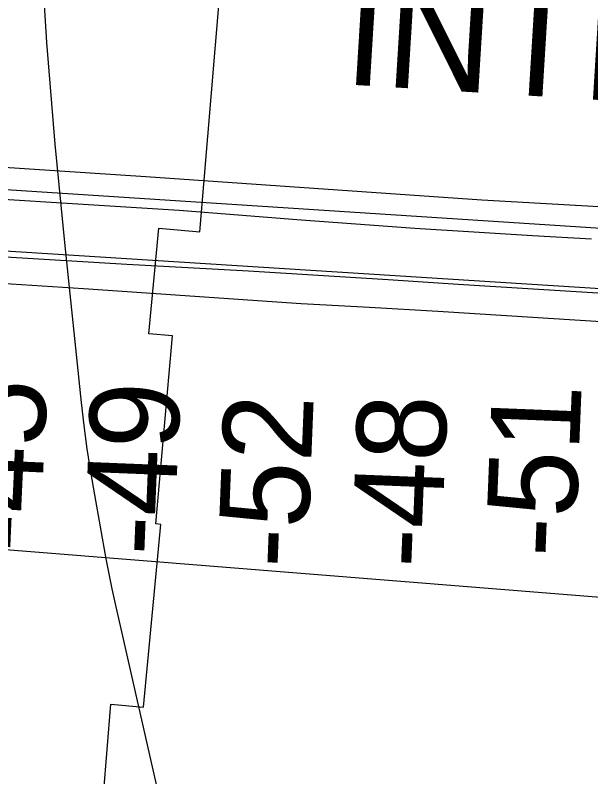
# Model space of a CAD drawing. Extents: x 3297716 to 3335574, y 688621 to 713991.
# Drawn here: x 3322902 to 3323333, y 705004 to 705574 of the extents above; entities that cross this region are included whole.
import ezdxf

# ---------------------------------------------------------------- set-up
doc = ezdxf.new("R2010")
doc.units = 0
for name, color, linetype in [('V-BRDG-IDEN', 7, 'Continuous'), ('V-BRDG-OTLN', 7, 'Continuous'), ('V-RIVR-RANG', 7, 'Continuous'), ('V-ROAD-CNTR', 7, 'Continuous'), ('V-RRAP-RVMT', 7, 'Continuous'), ('V-TOPO-MAJR', 7, 'Continuous'), ('V-UTIL-LINE', 7, 'Continuous')]:
    doc.layers.add(name, color=color, linetype=linetype)

msp = doc.modelspace()

# ---------------------------------------------------------------- linework, layer by layer
at = {"layer": 'V-BRDG-OTLN'}
for points in [[(3322022.23, 705491.81), (3322122.69, 705486.08), (3322223.16, 705480.19), (3322323.62, 705474.17), (3322372.49, 705471.34), (3322421.34, 705468.3), (3322470.17, 705465.06), (3322518.99, 705461.6), (3322567.8, 705457.94), (3322616.58, 705454.08), (3322665.35, 705450), (3322737.25, 705445.64), (3322809.17, 705441.25), (3322881.08, 705436.83), (3322952.99, 705432.37), (3323024.91, 705427.89), (3323068.95, 705424.28), (3323113.01, 705420.84), (3323157.08, 705417.58), (3323201.16, 705414.49), (3323245.26, 705411.58), (3323289.37, 705408.84), (3323333.49, 705406.28)], [(3323372.24, 705342.18), (3323321.02, 705345.6), (3323269.79, 705348.86), (3323218.54, 705351.95), (3323167.29, 705354.88), (3323116.03, 705357.65), (3323061.8, 705361.54), (3323007.55, 705365.29), (3322953.3, 705368.9), (3322899.05, 705372.35), (3322844.79, 705375.67), (3322790.52, 705378.83), (3322736.25, 705381.85), (3322705.9, 705383.45), (3322712.02, 705472.09), (3322999.83, 705453.02), (3323251.27, 705435.67), (3323527.83, 705419.77)], [(3322052.91, 705448.24), (3322123.26, 705443.97), (3322193.61, 705439.86), (3322300.87, 705433.23), (3322408.11, 705426.4), (3322515.35, 705419.37), (3322622.58, 705412.13), (3322667.93, 705408.61), (3322713.29, 705405.22), (3322758.66, 705401.95), (3322804.06, 705398.8), (3322849.46, 705395.78), (3322894.88, 705392.88), (3322940.31, 705390.11), (3322985.75, 705387.46), (3323031.21, 705384.94), (3323076.66, 705382.54), (3323128.96, 705379.2), (3323181.25, 705375.86), (3323233.55, 705372.54), (3323285.85, 705369.22), (3323338.15, 705365.92)]]:
    msp.add_lwpolyline(points, dxfattribs=at)
at = {"layer": 'V-ROAD-CNTR'}
for points in [[(3322115.81, 705493.88), (3325973.98, 705243.12), (3326780.38, 705207.88), (3327424.02, 705214.39), (3328124.59, 705236.74), (3328557.68, 705273.44), (3328735.24, 705298.69), (3328852.74, 705321.92), (3328958.57, 705350.2), (3329047.38, 705378.67)], [(3322125.75, 705446.02), (3325883.02, 705208.36), (3326610.25, 705173.62), (3326928.09, 705167.15), (3327579.17, 705181.01), (3328294.95, 705204.66)]]:
    msp.add_lwpolyline(points, dxfattribs=at)
at = {"layer": 'V-RRAP-RVMT'}
for p, q in [((3323040.21, 705411.59), (3323059.75, 705644.34)), ((3323002.21, 705335.23), (3323009.52, 705414.33)), ((3323009.52, 705414.33), (3323040.21, 705411.59)), ((3323019.78, 705333.69), (3323002.21, 705335.23)), ((3323007.39, 705193.07), (3323019.78, 705333.69)), ((3322998.03, 705055.97), (3323011.04, 705192.64)), ((3323011.04, 705192.64), (3323007.39, 705193.07)), ((3322962.77, 704924.56), (3322973.77, 705058.22)), ((3322973.77, 705058.22), (3322998.03, 705055.97))]:
    msp.add_line(p, q, dxfattribs=at)
at = {"layer": 'V-TOPO-MAJR'}
msp.add_lwpolyline([(3323113.97, 703976.19), (3323113.53, 704067.43), (3323115.19, 704158.71), (3323123.24, 704386.73), (3323124.11, 704407.06), (3323125.18, 704427.39), (3323126.56, 704447.7), (3323128.14, 704468), (3322977.31, 705133.16), (3322974.71, 705144.37), (3322972.37, 705155.63), (3322970.21, 705166.94), (3322961.64, 705214.86), (3322958.75, 705232.06), (3322956.11, 705249.3), (3322953.84, 705266.59), (3322951.83, 705283.92), (3322939.44, 705401.19), (3322932.17, 705477.24), (3322925.88, 705553.35), (3322921.09, 705629.58)], dxfattribs=at)
at = {"layer": 'V-UTIL-LINE'}
msp.add_line((3325538.84, 704961.18), (3322250.65, 705225.51), dxfattribs=at)

# ---------------------------------------------------------------- texts
at = {"layer": 'V-BRDG-IDEN'}
msp.add_text('INTERSTATE ROUTE 10 BRIDGE', height=82.9998, rotation=356.4796, dxfattribs=at).set_placement((3323146.96, 705522.12))
at = {"layer": 'V-RIVR-RANG'}
for s, rotation, p in [('-45', 87.4183, (3322920.31, 705170.63)), ('-49', 87.7065, (3323020.71, 705168.37)), ('-51', 87.7065, (3323320.9, 705167.22)), ('-52', 87.7065, (3323120.42, 705159.12)), ('-48', 87.7065, (3323220.49, 705159.09))]:
    msp.add_text(s, height=67, rotation=rotation, dxfattribs=at).set_placement(p)

doc.saveas('drawing.dxf')
